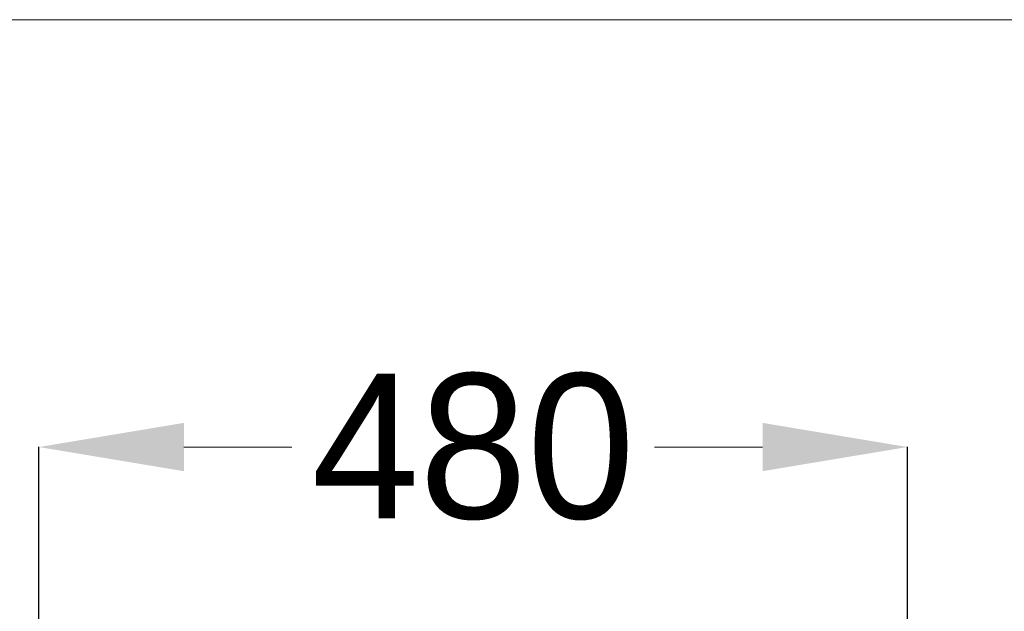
# Model space of a CAD drawing. Header units: millimetres. Extents: x 5437 to 18441, y -4466 to 3128.
# Tile 444 of 497: x 13332 to 13876, y 1178 to 1505. Entities that reach past the tile are written whole.
import ezdxf

# ---------------------------------------------------------------- set-up
doc = ezdxf.new("R2010")
doc.units = ezdxf.units.MM
doc.dimstyles.get("Standard").update_dxf_attribs({"dimtxt": 0.18, "dimasz": 0.18, "dimexe": 0.18, "dimexo": 0.0625, "dimgap": 0.09, "dimtad": 0, "dimtih": 1, "dimtoh": 1, "dimdec": 4, "dimzin": 0, "dimdsep": 46, "dimtxsty": 'Standard', "dimcen": 0.09, "dimadec": 0, "dimazin": 0, "dimtfac": 1, "dimtdec": 4, "dimtofl": 0, "dimtmove": 0, "dimatfit": 3, "dimfxl": 1, "dimtolj": 1, "dimtzin": 0, "dimarcsym": 0})

# ---------------------------------------------------------------- blocks, each defined once
blk = doc.blocks.new('*D2')
at = {"color": 0, "lineweight": -2, "transparency": 16777216}
for p, q in [((13342.58, 254.08), (13342.58, 1268.86)), ((13822.08, 1032.13), (13822.08, 1268.86))]:
    blk.add_line(p, q, dxfattribs=at)
at = {"color": 0, "lineweight": 0, "transparency": 16777216}
for p, q in [((13422.58, 1268.68), (13482.24, 1268.68)), ((13742.08, 1268.68), (13682.42, 1268.68))]:
    blk.add_line(p, q, dxfattribs=at)
at = {"color": 0, "lineweight": 20, "transparency": 16777216}
for points in [[(13422.58, 1282.02), (13422.58, 1255.35), (13342.58, 1268.68)], [(13742.08, 1282.02), (13742.08, 1255.35), (13822.08, 1268.68)]]:
    blk.add_solid(points, dxfattribs=at)
at = {"layer": 'Defpoints', "color": 0, "lineweight": 20, "transparency": 16777216}
for p in [(13822.08, 1268.68), (13822.08, 1032.06), (13342.58, 254.01)]:
    blk.add_point(p, dxfattribs=at)
at = {"color": 0, "lineweight": 20, "transparency": 16777216, "insert": (13582.33, 1268.68), "char_height": 80, "attachment_point": 5}
blk.add_mtext('\\A1;480', dxfattribs=at)

msp = doc.modelspace()

# ---------------------------------------------------------------- linework, layer by layer
at = {"color": 0, "lineweight": 20}
msp.add_lwpolyline([(12810.41377, 1504.70003), (14609.11077, 1504.70003), (14609.11077, -1129.38766), (12810.41377, -1129.38766)], close=True, dxfattribs=at)

# ---------------------------------------------------------------- dimensions: what is measured, and where the dimension line sits
dim = msp.add_linear_dim(base=(13822.0847614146, 1268.6818655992), p1=(13342.5847614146, 254.0126467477), p2=(13822.0847614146, 1032.0643367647), dimstyle='Standard', override={"dimtxt": 80, "dimasz": 80, "dimdec": 0, "dimlwd": 0}, dxfattribs=at)
dim.commit()
dim.dimension.update_dxf_attribs({"geometry": '*D2', "text_midpoint": (13582.3347614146, 1268.6818655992)})

doc.saveas('drawing.dxf')
